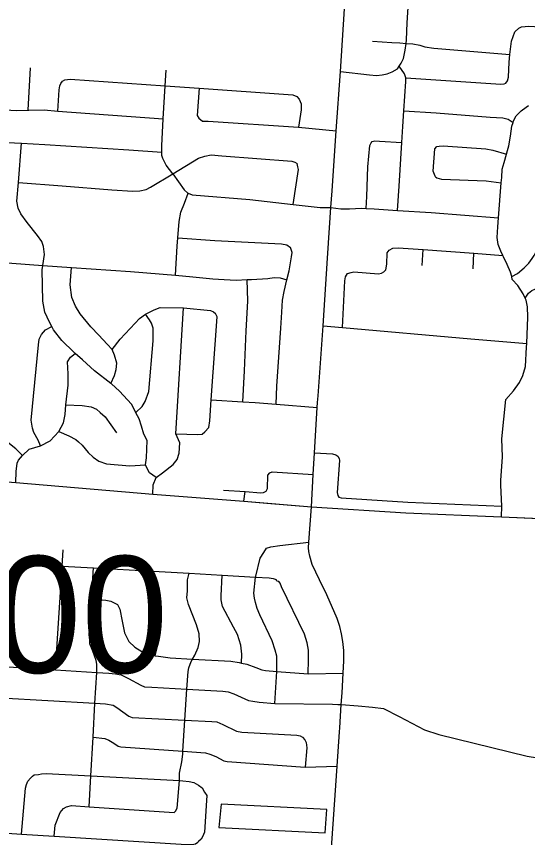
# Model space of a CAD drawing. Extents: x 1729596 to 1934326, y 644115 to 911751.
# Drawn here: x 1832098 to 1836918, y 747751 to 755497 of the extents above; entities that cross this region are included whole.
import ezdxf

# ---------------------------------------------------------------- set-up
doc = ezdxf.new("R2010")
doc.units = 0
for name, color, linetype in [('Default', 7, 'Continuous'), ('GM_X_City_Street', 7, 'Continuous'), ('GM_X_Corporation', 7, 'Continuous'), ('GM_X_Township', 7, 'Continuous')]:
    doc.layers.add(name, color=color, linetype=linetype)

msp = doc.modelspace()

# ---------------------------------------------------------------- linework, layer by layer
at = {"layer": 'GM_X_City_Street'}
for points in [[(1834938.1, 751854), (1834942.7, 751916.8), (1834989.5, 752577.4), (1835031.2, 753215.4), (1835051.2, 753503.6), (1835061.6, 753693.7), (1835074.6, 753849.9), (1835112.8, 754416.8), (1835152.7, 754977.5), (1835202.2, 755718.8), (1835238.7, 756269.2), (1835277.7, 756830.8), (1835304.6, 757272.7), (1835379.3, 758410.7), (1835388.8, 758602.5), (1835440.9, 759507), (1835488.7, 760269.2), (1835505.2, 760553.9)], [(1835152.7, 754977.5), (1835426.3, 754944.8), (1835494.5, 754939.9), (1835546.8, 754945.2), (1835595, 754954.6), (1835641.5, 754974.1), (1835690.1, 755003.5), (1835706.1, 755027), (1835726.9, 755057.2), (1835749.5, 755101), (1835764.6, 755179), (1835771.8, 755240.1), (1835776, 755275.2), (1835784.2, 755437.6), (1835796.8, 755632)], [(1836712.7, 754868.1), (1836729.1, 754890), (1836739.6, 754923.9), (1836743.7, 755064.4), (1836752.2, 755138), (1836766.7, 755262.7), (1836798.1, 755352.6), (1836834.7, 755386.1), (1836861, 755397.8), (1836931.3, 755404.7), (1837091.1, 755396.5)], [(1835456.1, 755262.7), (1835636.6, 755251.9), (1835714.7, 755246.7), (1835771.8, 755240.1)], [(1835771.8, 755240.1), (1835837, 755236.8), (1835901.1, 755225.8), (1835949, 755209), (1836033.1, 755197.7), (1836752.2, 755138)], [(1832209.5, 754612.6), (1832231.1, 755011.6)], [(1835693, 753666.7), (1835706.9, 753894), (1835732.1, 754307.2), (1835741.2, 754457.5), (1835751.7, 754604.6), (1835771.6, 754882.5), (1835770.2, 754918.7), (1835758.6, 754955), (1835706.1, 755027)], [(1833573, 754010.9), (1833511.2, 754094.7), (1833479.3, 754155), (1833469.4, 754185), (1833468.8, 754217.5), (1833467.7, 754275.3), (1833482.8, 754529.2), (1833501.3, 754841.2), (1833510.1, 754988.9)], [(1832488.9, 754604.3), (1832501.1, 754804.1), (1832507.2, 754842.2), (1832517.3, 754864.2), (1832531.4, 754886.2), (1832553.5, 754898.2), (1832603.7, 754904), (1833501.3, 754841.2), (1833821.2, 754818.8), (1834660, 754760.1), (1834704.2, 754757.9), (1834742.2, 754741.7), (1834764.1, 754715.6), (1834784.1, 754673.4), (1834783.9, 754615.3), (1834757.1, 754451.2)], [(1835770.2, 754918.7), (1836383.7, 754875.2), (1836666.4, 754856.8), (1836698.5, 754860.3), (1836712.7, 754868.1)], [(1833821.2, 754818.8), (1833801.4, 754562.8), (1833819.4, 754536.6), (1833853.4, 754508.5), (1833905.5, 754508.3), (1834757.1, 754451.2), (1835112.8, 754416.8)], [(1831893.1, 754619.9), (1831933.1, 754617.8), (1832101.5, 754609.1), (1832209.5, 754612.6), (1832213.8, 754612.7), (1832358.1, 754614.2), (1832488.9, 754604.3), (1833482.8, 754529.2)], [(1836671.4, 750776.1), (1836675.6, 750877.7), (1836667.3, 751073.8), (1836665.9, 751117.4), (1836682.3, 751340.6), (1836675.2, 751510.6), (1836712.8, 751883.4), (1836784.3, 751964.6), (1836841.6, 752044), (1836874.7, 752109.7), (1836898, 752193.7), (1836908.8, 752378.2), (1836910, 752412.2), (1836919, 752661.1), (1836916.4, 752757.4), (1836903.3, 752819.9), (1836894.8, 752838.2), (1836876.1, 752878.5), (1836827.1, 752959.5), (1836773.7, 753016.5), (1836770.1, 753042.7), (1836757.3, 753085.5), (1836725.1, 753156.2), (1836692, 753228.9), (1836685.3, 753241.8), (1836664.6, 753281.4), (1836641.4, 753345.9), (1836632.2, 753412.2), (1836637.6, 753512.5), (1836644.2, 753597.1), (1836669.9, 753925.9), (1836673.9, 753977.4), (1836678.9, 754055.6), (1836697.9, 754119.5), (1836718.4, 754197.3), (1836727.5, 754231.5), (1836742.1, 754275.4), (1836757.4, 754365.5), (1836770.7, 754461.6), (1836780.8, 754497), (1836783.3, 754505.5), (1836810.1, 754557.3), (1836858.9, 754604.9), (1836905.5, 754640.3), (1836926.1, 754656.4)], [(1835751.7, 754604.6), (1836056.3, 754587.1), (1836565.5, 754545.2), (1836685.8, 754539.4), (1836733.8, 754528.6), (1836780.8, 754497)], [(1831349.7, 754011), (1831391.8, 753976.1), (1831443.8, 753955.9), (1831626.2, 753937.2), (1831722.5, 753936.8), (1831752.5, 753940.7), (1831784.7, 753962.7), (1831810.8, 753996.7), (1831829.1, 754062.8), (1831843.6, 754207.1), (1831861.8, 754251.1), (1831881.9, 754275.1), (1831910.1, 754295), (1831950.2, 754310.9), (1832146.8, 754299.8), (1832365.1, 754287.4), (1833156.8, 754238.4), (1833468.8, 754217.5)], [(1835396.4, 753685.7), (1835402.4, 753798.3), (1835410.5, 754079.2), (1835429.5, 754279.6), (1835441.9, 754303.5), (1835452.1, 754315.4)], [(1835452.1, 754315.4), (1835478.4, 754323), (1835520.4, 754320.3), (1835732.1, 754307.2)], [(1833383.1, 750990.5), (1833387.3, 751079.6), (1833415.1, 751146.4), (1833353.9, 751192.3), (1833334.4, 751225.8), (1833316.7, 751266.7), (1833323.3, 751334.3), (1833331.6, 751495.8), (1833300.4, 751555), (1833278.6, 751631.3), (1833254.8, 751699.5), (1833224.9, 751755.8), (1833222.9, 751759.8), (1833183.1, 751840.2), (1833071.2, 751960.9), (1832995.3, 752029.3), (1832988.9, 752034.2), (1832835.3, 752152.2), (1832721.3, 752256.9), (1832652.8, 752317.5), (1832639.4, 752329.4), (1832527.5, 752440.1), (1832447.6, 752540.6), (1832432.2, 752570.1), (1832409.8, 752613), (1832366, 752705.4), (1832346.3, 752811.7), (1832341.2, 753106.5), (1832347, 753147.1), (1832361.7, 753250.8), (1832354, 753327), (1832338.1, 753373.2), (1832296.2, 753431.5), (1832200.3, 753554.1), (1832140.5, 753634.5), (1832114.6, 753688.8), (1832102.8, 753755), (1832116.9, 753929.9), (1832146.8, 754299.8)], [(1836051.4, 753983), (1836039.7, 754005.3), (1836028.1, 754037.6), (1836043.2, 754248.1), (1836063.6, 754269.9)], [(1836063.6, 754269.9), (1836083.7, 754271.6), (1836121.9, 754275), (1836524.9, 754246.8), (1836591, 754233.7), (1836718.4, 754197.3)], [(1832116.9, 753929.9), (1832528.2, 753897.8), (1832999.2, 753860), (1833195.6, 753849.2), (1833261.8, 753851), (1833320, 753864.8), (1833362.2, 753886.7), (1833573, 754010.9), (1833814.1, 754159.7), (1833874.3, 754179.6), (1833934.5, 754189.4), (1834034.7, 754183), (1834696.1, 754132.4), (1834722.2, 754122.3), (1834744.2, 754110.2)], [(1834708.3, 753723), (1834758, 754052), (1834752.1, 754078.1), (1834744.2, 754110.2)], [(1833573, 754010.9), (1833679.2, 753860.7), (1833712.9, 753830.1), (1833718.6, 753827.8), (1833754.8, 753813.4), (1834298, 753769), (1834708.3, 753723), (1834961.3, 753694.6), (1834980.7, 753693.3)], [(1836051.4, 753983), (1836063.3, 753974.8), (1836107.3, 753960.1), (1836526.5, 753945.7), (1836669.9, 753925.9)], [(1833597.4, 753054.5), (1833615, 753330.4), (1833620.5, 753407.2), (1833631.8, 753562.9), (1833648.1, 753649.1), (1833682.5, 753735.1), (1833718.6, 753827.8)], [(1834980.7, 753693.3), (1834982.3, 753693.2), (1835061.6, 753693.7), (1835155.8, 753681.6), (1835240.1, 753680.3), (1835352.6, 753688.7), (1835396.4, 753685.7), (1835470.9, 753680.8), (1835693, 753666.7), (1836010.3, 753646.5), (1836644.2, 753597.1)], [(1836770.1, 753042.7), (1836822, 753071.4), (1836886.7, 753124.8), (1836929.4, 753168.5), (1836960.7, 753213.9), (1836980.3, 753242.2), (1837019.3, 753318), (1837049.8, 753359.9), (1837078.3, 753395.7), (1837084.5, 753400.8), (1837116.8, 753427.4), (1837155.2, 753453), (1837213.5, 753470.4), (1837462.3, 753461.6), (1837725, 753446.7), (1837785.1, 753434), (1837843.1, 753417.3), (1837891.1, 753400.7), (1837952.9, 753365.9)], [(1833620.5, 753407.2), (1833968, 753383.2), (1834597.3, 753350.8), (1834647.4, 753340.6), (1834681.4, 753316.4)], [(1834546, 751837.8), (1834554.9, 752009.6), (1834592.8, 752556.8), (1834601.3, 752707.2), (1834607.6, 752819.4), (1834622, 752901.6), (1834648.3, 753012.4), (1834668.7, 753097.9), (1834693.2, 753228.2), (1834697.3, 753270.2), (1834681.4, 753316.4)], [(1835221, 753070.4), (1835253.3, 753079.9), (1835279.5, 753087.6), (1835512, 753067.9), (1835542.2, 753075.5), (1835562.5, 753087.3), (1835580.8, 753107.1), (1835589.6, 753159.1), (1835595.2, 753265.4), (1835613.7, 753291.2), (1835646.1, 753310.8), (1835698.3, 753314), (1835933.5, 753296.8), (1836411.4, 753261.8), (1836685.3, 753241.8)], [(1835924.9, 753146.4), (1835933.5, 753296.8)], [(1836403.8, 753114.5), (1836411.4, 753261.8)], [(1831355.1, 753160.2), (1831409.2, 753180.1), (1831445.4, 753190), (1831475.4, 753195.9), (1831553.7, 753199.6), (1831788.2, 753184.9), (1831960.5, 753174.1), (1832055, 753167.5), (1832347, 753147.1), (1832618.3, 753128.1), (1833173.1, 753089.4), (1833597.4, 753054.5), (1833760.4, 753041.1), (1833948.8, 753022.4), (1834057, 753015.9), (1834171.3, 753009.5), (1834275.2, 753013.5), (1834313.6, 753015), (1834468, 753024.5), (1834528.2, 753034.3), (1834584.3, 753030.1), (1834648.3, 753012.4)], [(1832988.9, 752034.2), (1833023.6, 752109.4), (1833037.8, 752167.5), (1833044, 752225.7), (1833024.2, 752301.9), (1833002.3, 752356.1), (1832954.4, 752404.4), (1832876.5, 752490.9), (1832798.5, 752567.4), (1832698.7, 752692.1), (1832654.8, 752762.5), (1832621, 752844.8), (1832603.4, 752963.2), (1832618.3, 753128.1)], [(1835172.7, 752560.9), (1835193.9, 753002.6), (1835200.5, 753040.6), (1835210.8, 753056.5), (1835221, 753070.4)], [(1834231.6, 751861), (1834248.6, 752153.1), (1834265.9, 752530), (1834278.8, 752810.6), (1834275.2, 753013.5)], [(1836894.8, 752838.2), (1836928.3, 752887.6), (1836958.7, 752911.3), (1836986.9, 752925), (1837009.1, 752928.8), (1837067.3, 752930.2), (1837703.1, 752888.8), (1837994.7, 752869.8), (1838144.2, 752860), (1838280.5, 752849.1), (1838348.7, 752843.7), (1838382.8, 752843.3), (1838445.1, 752852.6), (1838545.7, 752877.6), (1838587.9, 752879.2), (1838650.1, 752880.4), (1838858.6, 752865.3), (1839139.9, 752844.8)], [(1833002.3, 752356.1), (1833074.8, 752452.1), (1833217.7, 752602), (1833257.9, 752647.9), (1833313.7, 752688.1), (1833396.5, 752729.7), (1833454.7, 752751.5), (1833672.4, 752747), (1833927.7, 752721.7), (1833957.7, 752709.5), (1833975.8, 752693.4)], [(1833222.9, 751759.8), (1833283.2, 751815.7), (1833311.5, 751863.8), (1833347.8, 751957.8), (1833387.5, 752434.9), (1833387.8, 752519.1), (1833385.9, 752557.3), (1833372, 752603.4), (1833353.6, 752633.2), (1833313.7, 752688.1)], [(1833415.1, 751146.4), (1833476.4, 751192.3), (1833576.6, 751268.9), (1833614.2, 751317.6), (1833633.7, 751376.1), (1833639.3, 751474.9), (1833599.7, 751558.4), (1833672.4, 752747)], [(1833599.7, 751558.4), (1833807.6, 751553.1), (1833849.7, 751557), (1833875.9, 751576.9), (1833912.1, 751618.9), (1833920.3, 751683), (1833934.2, 751878.6), (1833989.7, 752661.3), (1833975.8, 752693.4)], [(1832326.3, 751447), (1832301.9, 751500.5), (1832262, 751572.8), (1832248.1, 751613), (1832238.3, 751689.2), (1832304.8, 752398.8), (1832313, 752450.9), (1832333.2, 752494.9), (1832373.4, 752540.9), (1832432.2, 752570.1)], [(1834989.5, 752577.4), (1835172.7, 752560.9), (1836384.1, 752456.5), (1836910, 752412.2)], [(1832093.3, 751101), (1832096.7, 751203.1), (1832103.8, 751281.1), (1832118, 751309.5), (1832154, 751355.7), (1832217.2, 751415.9), (1832326.3, 751447), (1832415.8, 751493.9), (1832497.1, 751580.3), (1832543.4, 751664.1), (1832557.6, 751742.1), (1832563.6, 751832.4), (1832586, 752018.7), (1832586, 752125.1), (1832579, 752238.6), (1832607.3, 752281.1), (1832652.8, 752317.5)], [(1832154, 751355.7), (1832125.1, 751386.9), (1832091.1, 751419.1), (1832047.1, 751453.3), (1831997.1, 751491.6), (1831967.1, 751515.8), (1831955.2, 751543.9), (1831939.4, 751624.2), (1831944.7, 751688.7), (1831969.6, 751991), (1831989.5, 752233.5), (1831989.4, 752253.2), (1831983.6, 752263.6)], [(1832563.6, 751832.4), (1832717.9, 751825.8), (1832804.1, 751813.5), (1832852.1, 751791.2), (1832888.1, 751761), (1832936.1, 751718.7), (1833041.8, 751570)], [(1833934.2, 751878.6), (1834231.6, 751861), (1834349.9, 751853.9), (1834546, 751837.8), (1834934.8, 751809.1)], [(1834880.2, 750870.8), (1834894.9, 751174.6), (1834907.9, 751379.4), (1834934.8, 751809.1), (1834938.1, 751854)], [(1832497.1, 751580.3), (1832592.7, 751539.5), (1832656.7, 751505.2), (1832682.7, 751485.1), (1832718.7, 751450.9), (1832774.6, 751382.5), (1832822.6, 751338.2), (1832876.6, 751301.9), (1832947.4, 751277.3), (1833168.7, 751256.4), (1833316.7, 751266.7)], [(1834907.9, 751379.4), (1835078.9, 751369.9), (1835109.3, 751362.1), (1835130.2, 751349.1), (1835141.4, 751326.5), (1835143.2, 751306.5), (1835124.1, 751007), (1835128.4, 750978.4), (1835138.8, 750962.8), (1835159.6, 750955), (1835787.4, 750913.9), (1836675.6, 750877.7)], [(1829660, 751242.6), (1829685.6, 751241.1), (1830058.7, 751227.1), (1830172.8, 751217.4), (1830635.4, 751197.3), (1831173.6, 751161.7), (1831803.4, 751122.4), (1832093.3, 751101), (1833383.1, 750990.5), (1834243.2, 750924.1), (1834458.7, 750906.1)], [(1834243.2, 750924.1), (1834256, 751014.1), (1834402.2, 751003), (1834427.2, 751004.4), (1834453.7, 751018.3), (1834464.8, 751042), (1834469, 751168.7), (1834487.1, 751192.3), (1834509.4, 751200.7), (1834894.9, 751174.6)], [(1834050, 751028.1), (1834256, 751014.1)], [(1834458.7, 750906.1), (1834880.2, 750870.8), (1835770.6, 750815.1), (1836671.4, 750776.1), (1837029.3, 750760.9)], [(1835145, 748748.2), (1835147.5, 748784.8), (1835161.4, 749004.4), (1835168.3, 749115.6), (1835177.9, 749301.3), (1835184.7, 749419.4), (1835184, 749516.6), (1835177, 749600.8), (1835164, 749672.8), (1835147.1, 749742.7), (1835123.2, 749816.1), (1835024.2, 750040), (1834955.7, 750180.7), (1834887.1, 750327.4), (1834863.7, 750405.5), (1834855, 750448.9), (1834852.4, 750485.3), (1834854.1, 750538.3), (1834880.2, 750870.8)], [(1834534.8, 749015.5), (1834552.2, 749317.4), (1834553.9, 749346.5), (1834555.2, 749410.6), (1834552.6, 749462.7), (1834538, 749518.7), (1834511, 749606.6), (1834394.3, 749851.8), (1834367.7, 749911.7), (1834353.1, 749967.6), (1834342.6, 750007.6), (1834336.1, 750055.6), (1834353.5, 750208.6), (1834354.3, 750216.2), (1834396.5, 750387), (1834429.9, 750439.5), (1834457.5, 750479.9), (1834497.3, 750492.4), (1834581.1, 750507.3), (1834854.1, 750538.3)], [(1832466.1, 749333.8), (1832529.5, 750310.7), (1832539.5, 750464.6)], [(1832529.5, 750310.7), (1832825.8, 750294.2), (1833386.6, 750262.8), (1833726.4, 750243.7), (1834037.9, 750226.3), (1834353.5, 750208.6), (1834480.5, 750201.5), (1834520.6, 750194), (1834546.7, 750184.2)], [(1832784, 748040.9), (1832800.2, 748332.1), (1832820.6, 748698), (1832838.4, 749017.6), (1832854.7, 749309.1), (1832855.9, 749331.6), (1832855.3, 749385.7), (1832851, 749419.8), (1832820, 749507.6), (1832789.2, 749579.4), (1832788.8, 749613.5), (1832784.3, 749663.6), (1832806.6, 750002.9), (1832825.8, 750294.2)], [(1833405, 749466.5), (1833448.7, 749630.8), (1833459.7, 749721.2), (1833459.2, 749765.3), (1833450.5, 749833.3), (1833441.9, 749883.3), (1833409.1, 749955.1), (1833384.6, 750005), (1833374.1, 750050.9), (1833375.5, 750105.1), (1833374.7, 750175.2), (1833386.6, 750262.8)], [(1833635.4, 748288.1), (1833634.7, 748358.2), (1833657.5, 748464.7), (1833666.7, 748538.9), (1833668.4, 748566), (1833687, 748858.7), (1833705.6, 749151.9), (1833716.1, 749317.1), (1833723.8, 749351.3), (1833747.1, 749411.7), (1833759.3, 749433.8), (1833780.5, 749472.2), (1833811.7, 749542.7), (1833823, 749598.9), (1833820.2, 749673.1), (1833795.3, 749757), (1833719.2, 749950.5), (1833704.5, 750012.5), (1833709.8, 750078.7), (1833712.6, 750183), (1833726.4, 750243.7)], [(1834221.8, 749396.8), (1834224.3, 749481.1), (1834213.5, 749565.2), (1834182.3, 749667.1), (1834143.5, 749736.8), (1834041.4, 749930.1), (1834028.7, 749994.1), (1834028.3, 750032.2), (1834037.9, 750226.3)], [(1834850.6, 749295.5), (1834853, 749428), (1834852, 749518.2), (1834841.2, 749586.2), (1834814.4, 749668.1), (1834597.4, 750116.6), (1834585, 750150.6), (1834572.9, 750166.5), (1834554.8, 750170.3), (1834546.7, 750184.2)], [(1832806.6, 750002.9), (1832940.7, 749990), (1832988.8, 749980.5), (1833051.2, 749949.2), (1833073.6, 749905.3), (1833094.9, 749793.3), (1833116.1, 749683.3), (1833159, 749599.6), (1833213.6, 749546.1), (1833280, 749506.7), (1833368.4, 749473.6), (1833405, 749466.5), (1833436.6, 749460.3), (1833546.7, 749445.5), (1833759.3, 749433.8), (1834121.1, 749413.8), (1834197.2, 749402.6), (1834221.8, 749396.8), (1834269.4, 749385.4), (1834355.7, 749354.3), (1834412, 749332.9), (1834446.1, 749325.2), (1834552.2, 749317.4), (1834850.6, 749295.5), (1835177.9, 749301.3)], [(1831971.4, 749365.4), (1832466.1, 749333.8), (1832854.7, 749309.1), (1832968.9, 749301.8), (1833032.7, 749294.4), (1833084.6, 749285.3), (1833153.8, 749249.7), (1833270.6, 749189.1), (1833304.3, 749172.4), (1833374.3, 749170.9), (1833705.6, 749151.9), (1834043.8, 749132.5), (1834095.7, 749125.4), (1834147.3, 749106.2), (1834288, 749043.1), (1834326, 749038.3), (1834387.7, 749026.9), (1834534.8, 749015.5), (1835078.9, 749010.5), (1835129.5, 749006.8)], [(1831952.5, 749069.4), (1832838.4, 749017.6), (1832937.4, 749011.9), (1833009.6, 749000.6), (1833045.8, 748977), (1833156.7, 748896), (1833190.9, 748882.4), (1833687, 748858.7), (1833939.3, 748846.6), (1833987.3, 748843.1), (1834043.6, 748817.7), (1834174.4, 748753), (1834222.4, 748745.5), (1834742.8, 748715.2), (1834772.8, 748711.6), (1834797, 748697.8), (1834817.3, 748674), (1834831.6, 748646.1), (1834836.1, 748598), (1834820.2, 748414.9)], [(1835129.5, 749006.8), (1835161.4, 749004.4), (1835320.2, 748994), (1835456.5, 748981.9), (1835560.7, 748968.8), (1835707.5, 748892.5), (1835945, 748767.2), (1836080.1, 748722.2), (1836914.2, 748519), (1837011.2, 748502.5), (1837290.9, 748485.2)], [(1834904.9, 745115.6), (1834927, 745433.3), (1834962.4, 745992.7), (1835045.3, 747291.7), (1835103.2, 748151.2), (1835122.3, 748424.6), (1835145, 748748.2)], [(1832820.6, 748698), (1832933, 748685.1), (1832969.2, 748669.5), (1833015.5, 748639.9), (1833057.8, 748614.3), (1833081.9, 748606.6), (1833668.4, 748566), (1833880.6, 748551.3), (1833922.7, 748537.8), (1833979, 748514.3), (1834053.4, 748475.1), (1834085.5, 748469.4), (1834820.2, 748414.9), (1835122.3, 748424.6)], [(1832248.9, 748328.8), (1832266.7, 748341), (1832304.7, 748345.4), (1832334.7, 748351.8), (1832378.6, 748354.3), (1832800.2, 748332.1), (1833635.4, 748288.1), (1833667.5, 748286.4), (1833725.5, 748281), (1833769.6, 748269.5), (1833813.9, 748243.9), (1833848.2, 748218.3), (1833872.6, 748180.5), (1833893, 748148.6), (1833891.5, 748100.5), (1833872.8, 747801.7), (1833851.3, 747757.4), (1833839.5, 747735.2), (1833815.8, 747712.9)], [(1832145, 747784.2), (1832184.1, 748215.8), (1832191.7, 748252), (1832205.4, 748282.2), (1832231.1, 748312.5), (1832248.9, 748328.8)], [(1832453, 747764.7), (1832464, 747866.2), (1832510.7, 747987), (1832542.2, 748025.4), (1832570.1, 748041.7), (1832616, 748052.2), (1832784, 748040.9), (1833584.8, 747986.9), (1833596.6, 747999), (1833612.3, 748027.2), (1833635.4, 748288.1)], [(1831871.7, 747801.5), (1832145, 747784.2), (1832453, 747764.7), (1833702.1, 747685.5), (1833756.1, 747686.1), (1833788, 747692.5), (1833807.8, 747708.8), (1833815.8, 747712.9)]]:
    msp.add_lwpolyline(points, dxfattribs=at)
at = {"layer": 'GM_X_Corporation'}
msp.add_lwpolyline([(1835010, 747794.4), (1835025, 748015.8), (1834029.4, 748066.1), (1834005.4, 747844.8)], close=True, dxfattribs=at)
at = {"layer": 'GM_X_Township'}
msp.add_lwpolyline([(1828245.2, 751332.1), (1828868.4, 751288.4), (1829121.8, 751270.3), (1829361.2, 751257.8), (1829448.9, 751255), (1829685.6, 751241.1), (1830058.7, 751227.1), (1830172.8, 751217.4), (1830635.4, 751197.3), (1831173.6, 751161.7), (1831803.4, 751122.4), (1832093.3, 751100.9), (1833383.1, 750990.5), (1834243.2, 750924.1), (1834880.1, 750870.8), (1835770.7, 750815.1), (1836671.4, 750776.1), (1837625, 750735.7)], dxfattribs=at)

# ---------------------------------------------------------------- texts
at = {"layer": 'Default'}
msp.add_text('24.00', height=1100, dxfattribs=at).set_placement((1829847.9, 749305.3))

doc.saveas('drawing.dxf')
